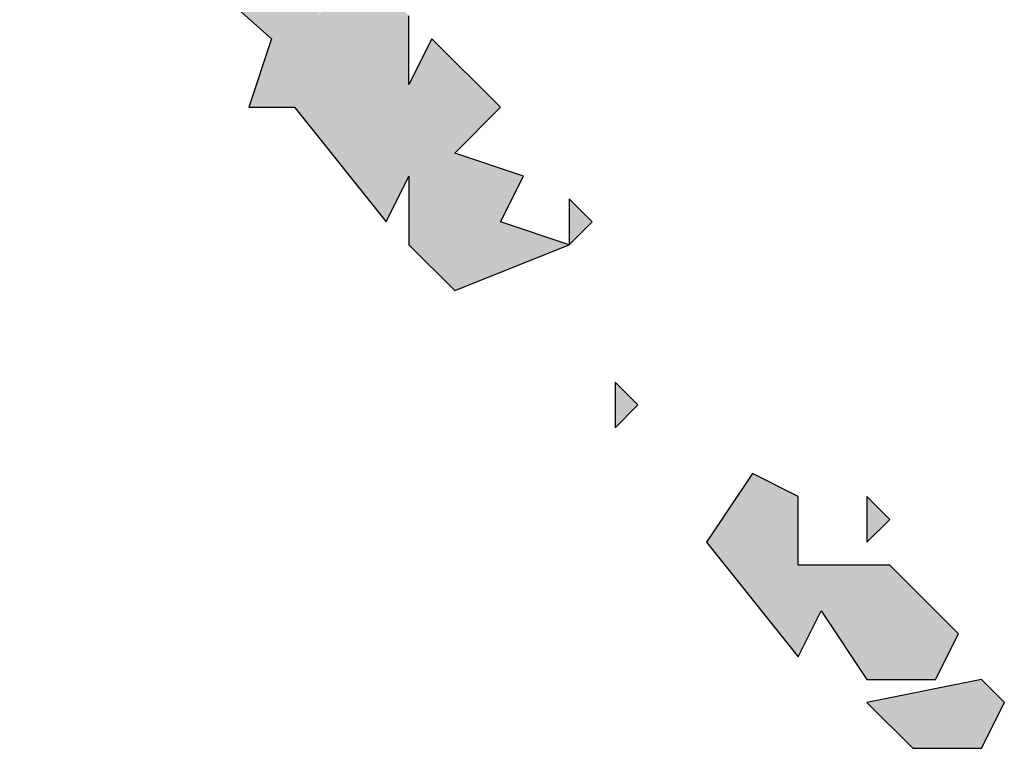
# Model space of a CAD drawing. Extents: x 1109697 to 1467097, y -139975 to 53891.
# Tile 322 of 386: x 1464917 to 1464947, y -128896 to -128874. Entities that reach past the tile are written whole.
import ezdxf

# ---------------------------------------------------------------- set-up
doc = ezdxf.new("R2010")
doc.units = 0
doc.header["$LTSCALE"] = 1000
doc.header["$MEASUREMENT"] = 0
doc.layers.add('PUB_TEXT', color=7, linetype='Continuous')

# ---------------------------------------------------------------- blocks, each defined once
blk = doc.blocks.new('A$C59021D72')
at = {"linetype": 'Continuous'}
for points in [[(1372.047, 573.661), (1370.906, 574.232), (1369.766, 573.091), (1370.906, 570.81), (1376.038, 566.248), (1375.468, 564.538), (1376.609, 564.538), (1378.89, 561.686), (1379.46, 562.827), (1379.46, 561.116), (1380.6, 559.976), (1383.451, 561.116), (1381.741, 561.686), (1382.311, 562.827), (1380.6, 563.397), (1381.741, 564.538), (1380.03, 566.248), (1379.46, 565.108), (1379.46, 566.819), (1378.319, 567.959), (1377.179, 566.819), (1378.319, 568.529), (1377.179, 569.67), (1375.468, 569.1), (1374.898, 569.67), (1376.038, 570.81), (1374.898, 571.951), (1373.757, 571.38), (1373.757, 573.091)], [(1389.154, 554.844), (1388.013, 555.414), (1386.873, 553.703), (1389.154, 550.852), (1389.724, 551.992), (1390.865, 550.282), (1392.575, 550.282), (1393.146, 551.422), (1391.435, 553.133), (1389.154, 553.133)]]:
    blk.add_hatch(color=256, dxfattribs=at).paths.add_polyline_path(points)
h = blk.add_hatch(color=256, dxfattribs=at)
h.paths.add_polyline_path([(1394.286, 549.711), (1393.716, 550.282), (1390.865, 549.711), (1392.005, 548.571), (1393.716, 548.571)])
h.paths.add_polyline_path([(1391.435, 554.273), (1390.865, 554.844), (1390.865, 553.703)])
h.paths.add_polyline_path([(1385.162, 557.124), (1384.592, 557.695), (1384.592, 556.554)])
h.paths.add_polyline_path([(1384.022, 561.686), (1383.451, 562.257), (1383.451, 561.116)])
at = {"linetype": 'Continuous', "elevation": 0}
for points in [[(1370.906, 570.81), (1376.038, 566.248), (1375.468, 564.538), (1376.609, 564.538), (1378.89, 561.686), (1379.46, 562.827), (1379.46, 561.116), (1380.6, 559.976), (1383.451, 561.116), (1381.741, 561.686), (1382.311, 562.827), (1380.6, 563.397), (1381.741, 564.538), (1380.03, 566.248), (1379.46, 565.108), (1379.46, 566.819)], [(1384.022, 561.686), (1383.451, 562.257), (1383.451, 561.116), (1384.022, 561.686)], [(1385.162, 557.124), (1384.592, 557.695), (1384.592, 556.554), (1385.162, 557.124)], [(1389.154, 554.844), (1388.013, 555.414), (1386.873, 553.703), (1389.154, 550.852), (1389.724, 551.992), (1390.865, 550.282), (1392.575, 550.282), (1393.146, 551.422), (1391.435, 553.133), (1389.154, 553.133), (1389.154, 554.844)], [(1391.435, 554.273), (1390.865, 554.844), (1390.865, 553.703), (1391.435, 554.273)], [(1394.286, 549.711), (1393.716, 550.282), (1390.865, 549.711), (1392.005, 548.571), (1393.716, 548.571), (1394.286, 549.711)]]:
    blk.add_lwpolyline(points, dxfattribs=at)
blk = doc.blocks.new('图签01')
at = {"layer": 'PUB_TEXT', "xscale": 1.2, "yscale": 1.2, "zscale": 1.2}
blk.add_blockref('A$C59021D72', (1795059.752, 92183.971, 0), dxfattribs=at)

msp = doc.modelspace()

# ---------------------------------------------------------------- block references
at = {"layer": 'PUB_TEXT'}
msp.add_blockref('图签01', (-331785.999, -221737.838), dxfattribs=at)

doc.saveas('drawing.dxf')
